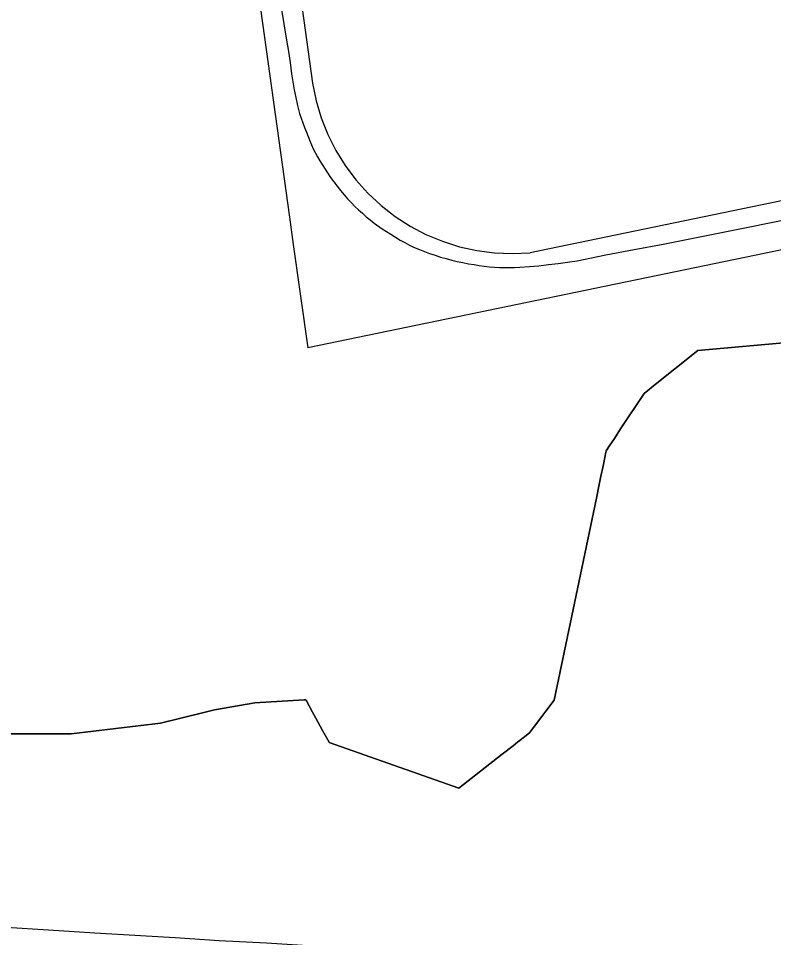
# Model space of a CAD drawing. Extents: x -2233 to 187241, y 4582 to 150524.
# Drawn here: x 96173 to 97271, y 60103 to 61440 of the extents above; entities that cross this region are included whole.
import ezdxf

# ---------------------------------------------------------------- set-up
doc = ezdxf.new("R2010")
doc.units = 0
for name, color, linetype in [('DV_X_Corp_Line', 7, 'Continuous'), ('GE_X_CL_2000', 7, 'Continuous'), ('RD_X_RR_1', 7, 'Continuous'), ('RW_X_Fee_RW', 7, 'Continuous')]:
    doc.layers.add(name, color=color, linetype=linetype)

msp = doc.modelspace()

# ---------------------------------------------------------------- linework, layer by layer
at = {"layer": 'DV_X_Corp_Line'}
for p, q in [((97160.7, 60956.6), (97305.1, 60969.8)), ((97160.7, 60956.6), (97305.1, 60969.8)), ((97305.1, 60969.8), (97160.7, 60956.6)), ((97305.1, 60969.8), (97160.7, 60956.6)), ((97096.4, 60905.3), (97160.7, 60956.6)), ((97096.4, 60905.3), (97160.7, 60956.6)), ((97160.7, 60956.6), (97096.4, 60905.3)), ((97160.7, 60956.6), (97096.4, 60905.3)), ((97090.5, 60900.5), (97096.4, 60905.3)), ((97090.5, 60900.5), (97096.4, 60905.3)), ((97096.4, 60905.3), (97090.5, 60900.5)), ((97096.4, 60905.3), (97090.5, 60900.5)), ((97049.5, 60844.1), (97082.5, 60894.2)), ((97049.5, 60844.1), (97082.5, 60894.2)), ((97082.5, 60894.2), (97049.5, 60844.1)), ((97082.5, 60894.2), (97049.5, 60844.1)), ((97082.5, 60894.2), (97090.5, 60900.5)), ((97082.5, 60894.2), (97090.5, 60900.5)), ((97090.5, 60900.5), (97082.5, 60894.2)), ((97090.5, 60900.5), (97082.5, 60894.2)), ((97038.5, 60827.4), (97049.5, 60844.1)), ((97038.5, 60827.4), (97049.5, 60844.1)), ((97049.5, 60844.1), (97038.5, 60827.4)), ((97049.5, 60844.1), (97038.5, 60827.4)), ((97033, 60819), (97038.5, 60827.4)), ((97033, 60819), (97038.5, 60827.4)), ((97038.5, 60827.4), (97033, 60819)), ((97038.5, 60827.4), (97033, 60819)), ((97027.1, 60808.9), (97027.3, 60809.7)), ((97027.1, 60808.9), (97027.3, 60809.7)), ((97027.3, 60809.7), (97027.1, 60808.9)), ((97027.3, 60809.7), (97027.1, 60808.9)), ((97027.3, 60809.7), (97027.5, 60810.7)), ((97027.3, 60809.7), (97027.5, 60810.7)), ((97027.5, 60810.7), (97027.3, 60809.7)), ((97027.5, 60810.7), (97027.3, 60809.7)), ((97027.5, 60810.7), (97033, 60819)), ((97027.5, 60810.7), (97033, 60819)), ((97033, 60819), (97027.5, 60810.7)), ((97033, 60819), (97027.5, 60810.7)), ((97023.4, 60791.1), (97025.5, 60800.9)), ((97023.4, 60791.1), (97025.5, 60800.9)), ((97025.5, 60800.9), (97023.4, 60791.1)), ((97025.5, 60800.9), (97023.4, 60791.1)), ((97025.5, 60800.9), (97027.1, 60808.9)), ((97025.5, 60800.9), (97027.1, 60808.9)), ((97027.1, 60808.9), (97025.5, 60800.9)), ((97027.1, 60808.9), (97025.5, 60800.9)), ((97019.4, 60771.5), (97023.4, 60791.1)), ((97019.4, 60771.5), (97023.4, 60791.1)), ((97023.4, 60791.1), (97019.4, 60771.5)), ((97023.4, 60791.1), (97019.4, 60771.5)), ((97017.3, 60761.7), (97019.4, 60771.5)), ((97017.3, 60761.7), (97019.4, 60771.5)), ((97019.4, 60771.5), (97017.3, 60761.7)), ((97019.4, 60771.5), (97017.3, 60761.7)), ((97013.3, 60742.1), (97017.3, 60761.7)), ((97013.3, 60742.1), (97017.3, 60761.7)), ((97017.3, 60761.7), (97013.3, 60742.1)), ((97017.3, 60761.7), (97013.3, 60742.1)), ((96952.1, 60448.4), (97013.3, 60742.1)), ((96952.1, 60448.4), (97013.3, 60742.1)), ((97013.3, 60742.1), (96952.1, 60448.4)), ((97013.3, 60742.1), (96952.1, 60448.4)), ((96516.9, 60444.6), (96588.7, 60448.8)), ((96516.9, 60444.6), (96588.7, 60448.8)), ((96588.7, 60448.8), (96516.9, 60444.6)), ((96588.7, 60448.8), (96516.9, 60444.6)), ((96588.7, 60448.8), (96590.8, 60448.9)), ((96588.7, 60448.8), (96590.8, 60448.9)), ((96590.8, 60448.9), (96588.7, 60448.8)), ((96590.8, 60448.9), (96588.7, 60448.8)), ((96590.8, 60448.9), (96591.2, 60448.2)), ((96590.8, 60448.9), (96591.2, 60448.2)), ((96591.2, 60448.2), (96590.8, 60448.9)), ((96591.2, 60448.2), (96590.8, 60448.9)), ((96591.2, 60448.2), (96600.8, 60430.7)), ((96591.2, 60448.2), (96600.8, 60430.7)), ((96600.8, 60430.7), (96591.2, 60448.2)), ((96600.8, 60430.7), (96591.2, 60448.2)), ((96940, 60432.5), (96952.1, 60448.4)), ((96940, 60432.5), (96952.1, 60448.4)), ((96952.1, 60448.4), (96940, 60432.5)), ((96952.1, 60448.4), (96940, 60432.5)), ((96458.3, 60434.4), (96516.9, 60444.6)), ((96458.3, 60434.4), (96516.9, 60444.6)), ((96516.9, 60444.6), (96458.3, 60434.4)), ((96516.9, 60444.6), (96458.3, 60434.4)), ((96379.5, 60414.7), (96440.7, 60430)), ((96379.5, 60414.7), (96440.7, 60430)), ((96440.7, 60430), (96379.5, 60414.7)), ((96440.7, 60430), (96379.5, 60414.7)), ((96440.7, 60430), (96458.3, 60434.4)), ((96440.7, 60430), (96458.3, 60434.4)), ((96458.3, 60434.4), (96440.7, 60430)), ((96458.3, 60434.4), (96440.7, 60430)), ((96600.8, 60430.7), (96605.6, 60421.9)), ((96600.8, 60430.7), (96605.6, 60421.9)), ((96605.6, 60421.9), (96600.8, 60430.7)), ((96605.6, 60421.9), (96600.8, 60430.7)), ((96605.6, 60421.9), (96615.2, 60404.4)), ((96605.6, 60421.9), (96615.2, 60404.4)), ((96615.2, 60404.4), (96605.6, 60421.9)), ((96615.2, 60404.4), (96605.6, 60421.9)), ((96921.9, 60408.6), (96934, 60424.5)), ((96921.9, 60408.6), (96934, 60424.5)), ((96934, 60424.5), (96921.9, 60408.6)), ((96934, 60424.5), (96921.9, 60408.6)), ((96934, 60424.5), (96940, 60432.5)), ((96934, 60424.5), (96940, 60432.5)), ((96940, 60432.5), (96934, 60424.5)), ((96940, 60432.5), (96934, 60424.5)), ((96249.8, 60399.3), (96379.5, 60414.7)), ((96249.8, 60399.3), (96379.5, 60414.7)), ((96379.5, 60414.7), (96249.8, 60399.3)), ((96379.5, 60414.7), (96249.8, 60399.3)), ((96915.9, 60400.6), (96921.9, 60408.6)), ((96915.9, 60400.6), (96921.9, 60408.6)), ((96921.9, 60408.6), (96915.9, 60400.6)), ((96921.9, 60408.6), (96915.9, 60400.6)), ((96119.8, 60399.3), (96249.8, 60399.3)), ((96119.8, 60399.3), (96249.8, 60399.3)), ((96249.8, 60399.3), (96119.8, 60399.3)), ((96249.8, 60399.3), (96119.8, 60399.3)), ((96615.2, 60404.4), (96624.7, 60387.1)), ((96615.2, 60404.4), (96624.7, 60387.1)), ((96624.7, 60387.1), (96615.2, 60404.4)), ((96624.7, 60387.1), (96615.2, 60404.4)), ((96900.1, 60388.3), (96915.9, 60400.6)), ((96900.1, 60388.3), (96915.9, 60400.6)), ((96915.9, 60400.6), (96900.1, 60388.3)), ((96915.9, 60400.6), (96900.1, 60388.3)), ((96624.7, 60387.1), (96624.8, 60386.8)), ((96624.7, 60387.1), (96624.8, 60386.8)), ((96624.8, 60386.8), (96624.7, 60387.1)), ((96624.8, 60386.8), (96624.7, 60387.1)), ((96624.8, 60386.8), (96813.5, 60320.5)), ((96624.8, 60386.8), (96813.5, 60320.5)), ((96813.5, 60320.5), (96624.8, 60386.8)), ((96813.5, 60320.5), (96624.8, 60386.8)), ((96876.5, 60369.8), (96892.2, 60382.1)), ((96876.5, 60369.8), (96892.2, 60382.1)), ((96892.2, 60382.1), (96876.5, 60369.8)), ((96892.2, 60382.1), (96876.5, 60369.8)), ((96892.2, 60382.1), (96899.1, 60387.5)), ((96892.2, 60382.1), (96899.1, 60387.5)), ((96899.1, 60387.5), (96892.2, 60382.1)), ((96899.1, 60387.5), (96892.2, 60382.1)), ((96899.1, 60387.5), (96900.1, 60388.3)), ((96899.1, 60387.5), (96900.1, 60388.3)), ((96900.1, 60388.3), (96899.1, 60387.5)), ((96900.1, 60388.3), (96899.1, 60387.5)), ((96813.5, 60320.5), (96876.5, 60369.8)), ((96813.5, 60320.5), (96876.5, 60369.8)), ((96876.5, 60369.8), (96813.5, 60320.5)), ((96876.5, 60369.8), (96813.5, 60320.5))]:
    msp.add_line(p, q, dxfattribs=at)
at = {"layer": 'GE_X_CL_2000'}
for points in [[(96552.1, 61474), (96563, 61407.7), (96565.7, 61391.5), (96568.1, 61375.2), (96570.2, 61359), (96572, 61347.4), (96574.1, 61335.8), (96576.4, 61324.3), (96579, 61312.8), (96581.9, 61301.4), (96584.1, 61294.5), (96589.1, 61280.7), (96591.9, 61273.9), (96594.1, 61267.8), (96596.5, 61261.7), (96601.8, 61249.8), (96607.8, 61238.3), (96611.1, 61232.6), (96622.5, 61215), (96627, 61208.4), (96631.6, 61201.9), (96636.4, 61195.5), (96641.4, 61189.3), (96646.5, 61183.2), (96651.7, 61177.2), (96657.1, 61171.4), (96662.3, 61166.2), (96667.6, 61161), (96673.1, 61156.1), (96678.7, 61151.2), (96684.4, 61146.6), (96690.2, 61142), (96702.1, 61133.5), (96714.5, 61125.6), (96721.1, 61121.3), (96727.9, 61117.3), (96734.8, 61113.5), (96741.8, 61109.9), (96747.6, 61107.1)], [(96747.6, 61107.1), (96756.1, 61103.4), (96763.4, 61100.5), (96770.8, 61097.8), (96778.7, 61095.1), (96786.7, 61092.6), (96794.7, 61090.2), (96802.9, 61088.1), (96811, 61086.2), (96819.2, 61084.4), (96827.5, 61082.9), (96835.8, 61081.6), (96843.1, 61080.4), (96850.3, 61079.4), (96857.6, 61078.5), (96865, 61077.9), (96872.3, 61077.4), (96879.7, 61077.2), (96887, 61077.2), (96894.4, 61077.3), (96901.8, 61077.7), (96915.8, 61078.7), (96929.7, 61080), (96943.7, 61081.5), (96957.6, 61083.2), (96971.5, 61085.1), (96985.4, 61087.2), (97026.9, 61095.6), (97068.4, 61103.7), (97110.1, 61111.4), (97231.5, 61135.6), (97303.4, 61150.2)]]:
    msp.add_lwpolyline(points, dxfattribs=at)
at = {"layer": 'RD_X_RR_1'}
msp.add_lwpolyline([(95511.8, 60214.7), (95544, 60205), (95580, 60194.6), (95618.6, 60184), (95659.4, 60173.7), (95705.1, 60164.4), (95747.6, 60156.5), (95799.1, 60148.3), (95844, 60142.1), (95889, 60136.7), (95928.3, 60132.8), (95977.8, 60128.6), (96043.5, 60124.8), (96088.9, 60122), (96155.2, 60118.1), (96216.7, 60114.2), (96284, 60110.2), (96350.5, 60106), (96400.8, 60103.3), (96464.9, 60099), (96533.9, 60095.3), (96586.2, 60092), (96625, 60089.6)], dxfattribs=at)
at = {"layer": 'RW_X_Fee_RW'}
for p, q in [((96585.6, 61454), (96600.7, 61345.1)), ((98062.6, 61263.8), (96593.6, 60960.6))]:
    msp.add_line(p, q, dxfattribs=at)
for points in [[(96520.1, 61488.9), (96567.2, 61150.3), (96572.7, 61110.7), (96593.6, 60960.6)], [(96600.7, 61345.1), (96605.9, 61319.7), (96613.3, 61294.8), (96622.9, 61270.6), (96634.6, 61247.5), (96648.2, 61225.4), (96663.8, 61204.6), (96681.2, 61185.3), (96700.2, 61167.6), (96720.7, 61151.7), (96742.5, 61137.6), (96765.5, 61125.5), (96789.5, 61115.5), (96814.2, 61107.6), (96839.6, 61102), (96865.3, 61098.7), (96891.3, 61097.6), (96917.2, 61098.8)], [(98061.2, 61335), (97265.9, 61170.8), (96917.2, 61098.8)]]:
    msp.add_lwpolyline(points, dxfattribs=at)

doc.saveas('drawing.dxf')
